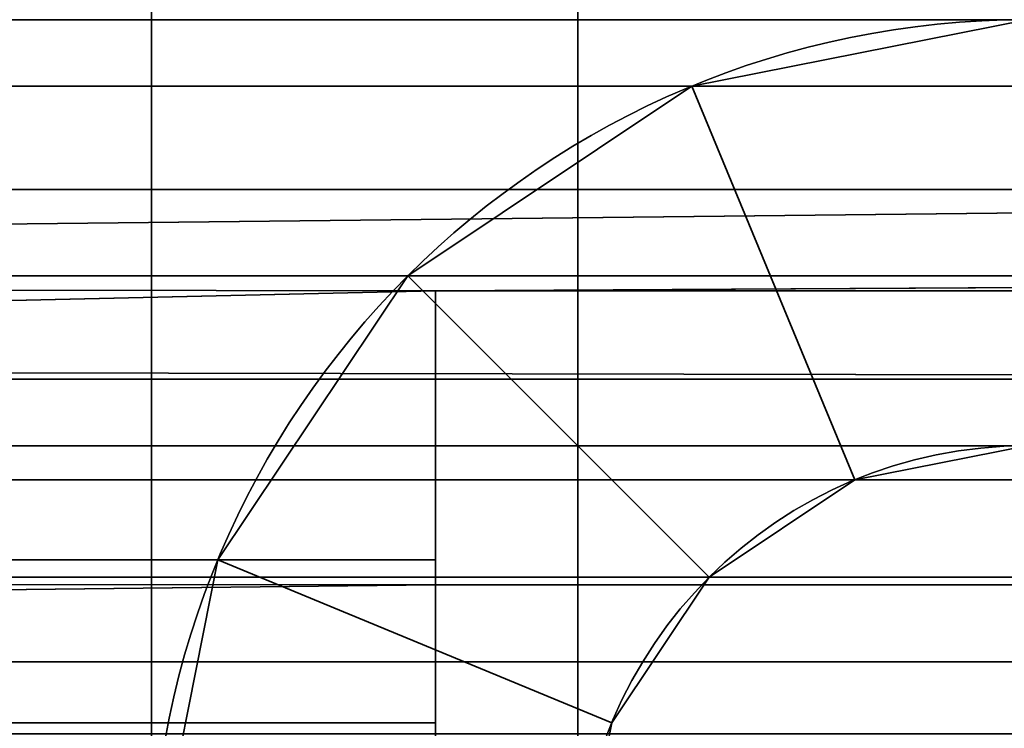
# Model space of a CAD drawing. Header units: millimetres. Extents: x -603 to 3703, y -115 to 249.
# Tile 280 of 656: x 401.04 to 404.5, y 14 to 16.5. Entities that reach past the tile are written whole.
import ezdxf

# ---------------------------------------------------------------- set-up
doc = ezdxf.new("R2010")
doc.units = ezdxf.units.MM
doc.layers.add('151', color=7, linetype='Continuous', true_color=0xffffff)

# ---------------------------------------------------------------- blocks, each defined once
blk = doc.blocks.new('UG_SURFACE_001')
at = {"layer": '151', "color": 252, "linetype": 'Continuous', "lineweight": 35}
for points in [[(603, -13.3, 2212.25), (603, 230.4, 2212.25), (-603, 230.4, 2212.25), (-603, -13.3, 2212.25)], [(-453, -13.3, 2062.2499), (-453, 230.4, 2062.2499), (453, 230.4, 2062.2499), (453, -13.3, 2062.2499)]]:
    blk.add_3dface(points, dxfattribs=at)
blk = doc.blocks.new('UG_SURFACE_045')
at = {"layer": '151', "color": 41, "linetype": 'Continuous', "lineweight": 35}
for points in [[(408.5, 203.3, 2015.7499), (408.5, 229.15, 2015.7499), (396.65, 229.15, 2003.9001), (396.65, 11.15, 2003.9001)], [(401, 19.5, 2008.25), (408.5, 203.3, 2015.7499), (396.65, 11.15, 2003.9001)]]:
    blk.add_3dface(points, dxfattribs=at)
blk = doc.blocks.new('UG_SURFACE_050')
at = {"layer": '151', "color": 252, "linetype": 'Continuous', "lineweight": 35}
for points in [[(360.7, 15.9021, 2019.3479), (412, 15.9021, 2019.3479), (412, 16.9013, 2020.0155), (360.7, 16.9013, 2020.0155)], [(412, 16.5, 2017.17), (358.2, 16.5, 2017.17), (358.2, 16.6203, 2017.7746), (412, 16.6203, 2017.7746)], [(358.2, 16.5, 2017.17), (412, 16.5, 2017.17), (360.7, 16.5, 2015.1505)], [(412, 16.5, 2017.17), (412, 16.5, 2011.8301), (360.7, 16.5, 2011.8301), (360.7, 16.5, 2015.1505)], [(360.7, 16.5, 2011.8301), (412, 16.5, 2011.8301), (412, 16.2655, 2010.6514), (360.7, 16.2655, 2010.6514)], [(360.7, 16.2655, 2010.6514), (412, 16.2655, 2010.6514), (412, 15.5979, 2009.6521), (360.7, 15.5979, 2009.6521)], [(412, 15.9021, 2019.3479), (360.7, 15.9021, 2019.3479), (360.7, 15.3376, 2018.5719)], [(360.7, 15.3376, 2018.5719), (412, 15.2345, 2018.3487), (412, 15.9021, 2019.3479)], [(360.7, 15.5979, 2009.6521), (412, 15.5979, 2009.6521), (402.5, 15.5451, 2009.6006)], [(402.5, 15.5451, 2009.6006), (360.7, 14.5987, 2008.9846), (360.7, 15.5979, 2009.6521)], [(412, 15.5979, 2009.6521), (412, 15.5451, 2009.6006), (402.5, 15.5451, 2009.6006)], [(402.5, 15.5451, 2009.6006), (402.5, 14.5987, 2008.9846), (360.7, 14.5987, 2008.9846)], [(402.5, 14.5987, 2008.9846), (402.5, 15.5451, 2009.6006), (402.5, 14.5102, 2010.6864), (402.5, 14.0246, 2010.3703)], [(402.5, 14.5102, 2010.6864), (402.5, 15.5451, 2009.6006), (412, 15.5451, 2009.6006), (412, 14.5102, 2010.6864)], [(360.7, 15.3376, 2018.5719), (358.2, 15.3376, 2018.5719), (358.2, 15.2345, 2018.3487), (412, 15.2345, 2018.3487)], [(412, 15.2345, 2018.3487), (358.2, 15.2345, 2018.3487), (358.2, 15, 2017.17), (412, 15, 2017.17)], [(360.7, 15, 2015.1505), (412, 15, 2011.8301), (346.8, 15, 2017.17)], [(358.2, 15, 2017.17), (346.8, 15, 2017.17), (412, 15, 2011.8301)], [(412, 15, 2011.8301), (412, 15, 2017.17), (358.2, 15, 2017.17)], [(360.7, 15, 2015.1505), (360.7, 15, 2011.8301), (412, 15, 2011.8301)], [(360.7, 14.8797, 2011.2255), (412, 14.8797, 2011.2255), (412, 15, 2011.8301), (360.7, 15, 2011.8301)], [(360.7, 14.5372, 2010.7129), (412, 14.5372, 2010.7129), (412, 14.8797, 2011.2255), (360.7, 14.8797, 2011.2255)], [(402.5, 13.42, 2008.75), (360.7, 13.42, 2008.75), (360.7, 14.5987, 2008.9846), (402.5, 14.5987, 2008.9846)], [(402.5, 13.42, 2008.75), (402.5, 14.5987, 2008.9846), (402.5, 14.0246, 2010.3703), (402.5, 13.42, 2010.2501)], [(402.5, 14.5102, 2010.6864), (360.7, 14.5372, 2010.7129), (360.7, 14.0246, 2010.3703)], [(402.5, 14.5102, 2010.6864), (412, 14.5102, 2010.6864), (412, 14.5372, 2010.7129), (360.7, 14.5372, 2010.7129)], [(360.7, 14.0246, 2010.3703), (402.5, 14.0246, 2010.3703), (402.5, 14.5102, 2010.6864)], [(402.5, 14.0246, 2010.3703), (360.7, 14.0246, 2010.3703), (360.7, 13.42, 2010.2501), (402.5, 13.42, 2010.2501)]]:
    blk.add_3dface(points, dxfattribs=at)
blk = doc.blocks.new('UG_SURFACE_051')
at = {"layer": '151', "color": 252, "linetype": 'Continuous', "lineweight": 35}
for points in [[(403, 18, 62.55), (403, 13, 62.55), (401.5, 13, 62.55), (401.5, 18, 62.55)], [(403, 13, 73.95), (403, 18, 73.95), (401.5, 18, 73.95), (401.5, 13, 73.95)], [(403, 18, 1933.9499), (401.5, 18, 1933.9499), (401.5, 13, 1933.9499), (403, 13, 1933.9499)], [(401.5, 18, 1922.55), (403, 18, 1922.55), (403, 13, 1922.55), (401.5, 13, 1922.55)], [(403, 18, 1623.95), (401.5, 18, 1623.95), (401.5, 13, 1623.95), (403, 13, 1623.95)], [(403, 18, 1612.55), (403, 13, 1612.55), (401.5, 13, 1612.55), (401.5, 18, 1612.55)], [(403, 13, 1313.9499), (403, 18, 1313.9499), (401.5, 18, 1313.9499), (401.5, 13, 1313.9499)], [(403, 18, 1302.55), (403, 13, 1302.55), (401.5, 13, 1302.55), (401.5, 18, 1302.55)], [(403, 18, 1003.95), (401.5, 18, 1003.95), (401.5, 13, 1003.95), (403, 13, 1003.95)], [(403, 18, 992.55), (403, 13, 992.55), (401.5, 13, 992.55), (401.5, 18, 992.55)], [(403, 13, 693.95), (403, 18, 693.95), (401.5, 18, 693.95), (401.5, 13, 693.95)], [(403, 18, 682.55), (403, 13, 682.55), (401.5, 13, 682.55), (401.5, 18, 682.55)], [(403, 18, 372.55), (403, 13, 372.55), (401.5, 13, 372.55), (401.5, 18, 372.55)], [(401.5, 13, 73.95), (401.5, 18, 62.55), (401.5, 13, 62.55)], [(401.5, 13, 73.95), (401.5, 18, 73.95), (401.5, 18, 62.55)], [(401.5, 13, 383.95), (401.5, 18, 372.55), (401.5, 13, 372.55)], [(401.5, 13, 383.95), (401.5, 18, 383.95), (401.5, 18, 372.55)], [(401.5, 13, 693.95), (401.5, 18, 682.55), (401.5, 13, 682.55)], [(401.5, 13, 693.95), (401.5, 18, 693.95), (401.5, 18, 682.55)], [(401.5, 13, 1003.95), (401.5, 18, 992.55), (401.5, 13, 992.55)], [(401.5, 13, 1003.95), (401.5, 18, 1003.95), (401.5, 18, 992.55)], [(401.5, 13, 1313.9499), (401.5, 18, 1313.9499), (401.5, 18, 1302.55), (401.5, 13, 1302.55)], [(401.5, 13, 1623.95), (401.5, 18, 1612.55), (401.5, 13, 1612.55)], [(401.5, 13, 1623.95), (401.5, 18, 1623.95), (401.5, 18, 1612.55)], [(401.5, 13, 1933.9499), (401.5, 18, 1933.9499), (401.5, 18, 1922.55), (401.5, 13, 1922.55)], [(403, 18, 383.95), (401.5, 18, 383.95), (401.5, 13, 383.95), (403, 13, 383.95)], [(403, 13, 1922.55), (403, 18, 1933.9499), (403, 13, 1933.9499)], [(403, 13, 1922.55), (403, 18, 1922.55), (403, 18, 1933.9499)], [(403, 13, 682.55), (403, 18, 682.55), (403, 18, 693.95), (403, 13, 693.95)], [(403, 13, 1612.55), (403, 18, 1623.95), (403, 13, 1623.95)], [(403, 13, 1612.55), (403, 18, 1612.55), (403, 18, 1623.95)], [(403, 13, 372.55), (403, 18, 383.95), (403, 13, 383.95)], [(403, 13, 372.55), (403, 18, 372.55), (403, 18, 383.95)], [(403, 13, 1302.55), (403, 18, 1313.9499), (403, 13, 1313.9499)], [(403, 13, 1302.55), (403, 18, 1302.55), (403, 18, 1313.9499)], [(403, 13, 62.55), (403, 18, 73.95), (403, 13, 73.95)], [(403, 13, 62.55), (403, 18, 62.55), (403, 18, 73.95)], [(403, 13, 992.55), (403, 18, 992.55), (403, 18, 1003.95), (403, 13, 1003.95)], [(404.58, 16.5, 2006.2499), (403.4013, 16.2655, 2006.2499), (403.9754, 14.8797, 2006.2499), (404.58, 15, 2006.2499)], [(404.58, 16.5, 2006.2499), (404.58, 16.5, 1936.45), (403.4013, 16.2655, 1936.45), (403.4013, 16.2655, 2006.2499)], [(404.58, 15, -5.75), (403.9754, 14.8797, -5.75), (403.4013, 16.2655, -5.75), (404.58, 16.5, -5.75)], [(404.58, 16.5, 60.05), (404.58, 16.5, -5.75), (403.4013, 16.2655, -5.75), (403.4013, 16.2655, 60.05)], [(404.58, 16.5, 60.05), (403.4013, 16.2655, 60.05), (403.9754, 14.8797, 60.05), (404.58, 15, 60.05)], [(404.58, 15, 1936.45), (403.9754, 14.8797, 1936.45), (403.4013, 16.2655, 1936.45), (404.58, 16.5, 1936.45)], [(404.58, 16.5, 1920.05), (403.4013, 16.2655, 1920.05), (403.9754, 14.8797, 1920.05), (404.58, 15, 1920.05)], [(404.58, 16.5, 1920.05), (404.58, 16.5, 1626.4499), (403.4013, 16.2655, 1626.4499), (403.4013, 16.2655, 1920.05)], [(404.58, 15, 1626.4499), (403.9754, 14.8797, 1626.4499), (403.4013, 16.2655, 1626.4499), (404.58, 16.5, 1626.4499)], [(404.58, 16.5, 1610.05), (403.4013, 16.2655, 1610.05), (403.9754, 14.8797, 1610.05), (404.58, 15, 1610.05)], [(404.58, 16.5, 1610.05), (404.58, 16.5, 1316.45), (403.4013, 16.2655, 1316.45), (403.4013, 16.2655, 1610.05)], [(404.58, 15, 1316.45), (403.9754, 14.8797, 1316.45), (403.4013, 16.2655, 1316.45), (404.58, 16.5, 1316.45)], [(404.58, 16.5, 1300.05), (403.4013, 16.2655, 1300.05), (403.9754, 14.8797, 1300.05), (404.58, 15, 1300.05)], [(404.58, 16.5, 1300.05), (404.58, 16.5, 1006.4501), (403.4013, 16.2655, 1006.4501), (403.4013, 16.2655, 1300.05)], [(404.58, 15, 1006.4501), (403.9754, 14.8797, 1006.4501), (403.4013, 16.2655, 1006.4501), (404.58, 16.5, 1006.4501)], [(404.58, 16.5, 990.05), (403.4013, 16.2655, 990.05), (403.9754, 14.8797, 990.05), (404.58, 15, 990.05)], [(404.58, 16.5, 990.05), (404.58, 16.5, 696.45), (403.4013, 16.2655, 696.45), (403.4013, 16.2655, 990.05)], [(404.58, 15, 696.45), (403.9754, 14.8797, 696.45), (403.4013, 16.2655, 696.45), (404.58, 16.5, 696.45)], [(404.58, 16.5, 680.05), (403.4013, 16.2655, 680.05), (403.9754, 14.8797, 680.05), (404.58, 15, 680.05)], [(404.58, 16.5, 680.05), (404.58, 16.5, 386.45), (403.4013, 16.2655, 386.45), (403.4013, 16.2655, 680.05)], [(404.58, 15, 386.45), (403.9754, 14.8797, 386.45), (403.4013, 16.2655, 386.45), (404.58, 16.5, 386.45)], [(404.58, 16.5, 370.05), (404.58, 16.5, 76.45), (403.4013, 16.2655, 76.45), (403.4013, 16.2655, 370.05)], [(404.58, 15, 76.45), (403.9754, 14.8797, 76.45), (403.4013, 16.2655, 76.45), (404.58, 16.5, 76.45)], [(404.58, 16.5, 370.05), (403.4013, 16.2655, 370.05), (403.9754, 14.8797, 370.05), (404.58, 15, 370.05)], [(403.4628, 14.5372, 2006.2499), (403.9754, 14.8797, 2006.2499), (403.4013, 16.2655, 2006.2499), (402.4021, 15.5979, 2006.2499)], [(403.4013, 16.2655, 2006.2499), (403.4013, 16.2655, 1936.45), (402.4021, 15.5979, 1936.45), (402.4021, 15.5979, 2006.2499)], [(402.4021, 15.5979, -5.75), (403.4013, 16.2655, -5.75), (403.9754, 14.8797, -5.75), (403.4628, 14.5372, -5.75)], [(403.4013, 16.2655, 60.05), (403.4013, 16.2655, -5.75), (402.4021, 15.5979, -5.75), (402.4021, 15.5979, 60.05)], [(403.4628, 14.5372, 60.05), (403.9754, 14.8797, 60.05), (403.4013, 16.2655, 60.05), (402.4021, 15.5979, 60.05)], [(402.4021, 15.5979, 1936.45), (403.4013, 16.2655, 1936.45), (403.9754, 14.8797, 1936.45), (403.4628, 14.5372, 1936.45)], [(403.4628, 14.5372, 1920.05), (403.9754, 14.8797, 1920.05), (403.4013, 16.2655, 1920.05), (402.4021, 15.5979, 1920.05)], [(403.4013, 16.2655, 1920.05), (403.4013, 16.2655, 1626.4499), (402.4021, 15.5979, 1626.4499), (402.4021, 15.5979, 1920.05)], [(402.4021, 15.5979, 1626.4499), (403.4013, 16.2655, 1626.4499), (403.9754, 14.8797, 1626.4499), (403.4628, 14.5372, 1626.4499)], [(403.4628, 14.5372, 1610.05), (403.9754, 14.8797, 1610.05), (403.4013, 16.2655, 1610.05), (402.4021, 15.5979, 1610.05)], [(403.4013, 16.2655, 1610.05), (403.4013, 16.2655, 1316.45), (402.4021, 15.5979, 1316.45), (402.4021, 15.5979, 1610.05)], [(402.4021, 15.5979, 1316.45), (403.4013, 16.2655, 1316.45), (403.9754, 14.8797, 1316.45), (403.4628, 14.5372, 1316.45)], [(403.4628, 14.5372, 1300.05), (403.9754, 14.8797, 1300.05), (403.4013, 16.2655, 1300.05), (402.4021, 15.5979, 1300.05)], [(403.4013, 16.2655, 1300.05), (403.4013, 16.2655, 1006.4501), (402.4021, 15.5979, 1006.4501), (402.4021, 15.5979, 1300.05)], [(402.4021, 15.5979, 1006.4501), (403.4013, 16.2655, 1006.4501), (403.9754, 14.8797, 1006.4501), (403.4628, 14.5372, 1006.4501)], [(403.4628, 14.5372, 990.05), (403.9754, 14.8797, 990.05), (403.4013, 16.2655, 990.05), (402.4021, 15.5979, 990.05)], [(403.4013, 16.2655, 990.05), (403.4013, 16.2655, 696.45), (402.4021, 15.5979, 696.45), (402.4021, 15.5979, 990.05)], [(402.4021, 15.5979, 696.45), (403.4013, 16.2655, 696.45), (403.9754, 14.8797, 696.45), (403.4628, 14.5372, 696.45)], [(403.4628, 14.5372, 680.05), (403.9754, 14.8797, 680.05), (403.4013, 16.2655, 680.05), (402.4021, 15.5979, 680.05)], [(403.4013, 16.2655, 680.05), (403.4013, 16.2655, 386.45), (402.4021, 15.5979, 386.45), (402.4021, 15.5979, 680.05)], [(402.4021, 15.5979, 386.45), (403.4013, 16.2655, 386.45), (403.9754, 14.8797, 386.45), (403.4628, 14.5372, 386.45)], [(403.4013, 16.2655, 370.05), (403.4013, 16.2655, 76.45), (402.4021, 15.5979, 76.45), (402.4021, 15.5979, 370.05)], [(402.4021, 15.5979, 76.45), (403.4013, 16.2655, 76.45), (403.9754, 14.8797, 76.45), (403.4628, 14.5372, 76.45)], [(403.4628, 14.5372, 370.05), (403.9754, 14.8797, 370.05), (403.4013, 16.2655, 370.05), (402.4021, 15.5979, 370.05)], [(403.1203, 14.0246, 2006.2499), (403.4628, 14.5372, 2006.2499), (402.4021, 15.5979, 2006.2499), (401.7344, 14.5987, 2006.2499)], [(402.4021, 15.5979, 2006.2499), (402.4021, 15.5979, 1936.45), (401.7344, 14.5987, 1936.45), (401.7344, 14.5987, 2006.2499)], [(401.7344, 14.5987, -5.75), (402.4021, 15.5979, -5.75), (403.4628, 14.5372, -5.75), (403.1203, 14.0246, -5.75)], [(402.4021, 15.5979, 60.05), (402.4021, 15.5979, -5.75), (401.7344, 14.5987, -5.75), (401.7344, 14.5987, 60.05)], [(402.4021, 15.5979, 60.05), (401.7344, 14.5987, 60.05), (403.1203, 14.0246, 60.05), (403.4628, 14.5372, 60.05)], [(403.4628, 14.5372, 1936.45), (403.1203, 14.0246, 1936.45), (401.7344, 14.5987, 1936.45), (402.4021, 15.5979, 1936.45)], [(402.4021, 15.5979, 1920.05), (401.7344, 14.5987, 1920.05), (403.1203, 14.0246, 1920.05), (403.4628, 14.5372, 1920.05)], [(402.4021, 15.5979, 1920.05), (402.4021, 15.5979, 1626.4499), (401.7344, 14.5987, 1626.4499), (401.7344, 14.5987, 1920.05)], [(403.4628, 14.5372, 1626.4499), (403.1203, 14.0246, 1626.4499), (401.7344, 14.5987, 1626.4499), (402.4021, 15.5979, 1626.4499)], [(402.4021, 15.5979, 1610.05), (401.7344, 14.5987, 1610.05), (403.1203, 14.0246, 1610.05), (403.4628, 14.5372, 1610.05)], [(402.4021, 15.5979, 1610.05), (402.4021, 15.5979, 1316.45), (401.7344, 14.5987, 1316.45), (401.7344, 14.5987, 1610.05)], [(403.4628, 14.5372, 1316.45), (403.1203, 14.0246, 1316.45), (401.7344, 14.5987, 1316.45), (402.4021, 15.5979, 1316.45)], [(402.4021, 15.5979, 1300.05), (401.7344, 14.5987, 1300.05), (403.1203, 14.0246, 1300.05), (403.4628, 14.5372, 1300.05)], [(402.4021, 15.5979, 1300.05), (402.4021, 15.5979, 1006.4501), (401.7344, 14.5987, 1006.4501), (401.7344, 14.5987, 1300.05)], [(403.4628, 14.5372, 1006.4501), (403.1203, 14.0246, 1006.4501), (401.7344, 14.5987, 1006.4501), (402.4021, 15.5979, 1006.4501)], [(402.4021, 15.5979, 990.05), (401.7344, 14.5987, 990.05), (403.1203, 14.0246, 990.05), (403.4628, 14.5372, 990.05)], [(402.4021, 15.5979, 990.05), (402.4021, 15.5979, 696.45), (401.7344, 14.5987, 696.45), (401.7344, 14.5987, 990.05)], [(403.4628, 14.5372, 696.45), (403.1203, 14.0246, 696.45), (401.7344, 14.5987, 696.45), (402.4021, 15.5979, 696.45)], [(402.4021, 15.5979, 680.05), (401.7344, 14.5987, 680.05), (403.1203, 14.0246, 680.05), (403.4628, 14.5372, 680.05)], [(402.4021, 15.5979, 680.05), (402.4021, 15.5979, 386.45), (401.7344, 14.5987, 386.45), (401.7344, 14.5987, 680.05)], [(403.4628, 14.5372, 386.45), (403.1203, 14.0246, 386.45), (401.7344, 14.5987, 386.45), (402.4021, 15.5979, 386.45)], [(402.4021, 15.5979, 370.05), (402.4021, 15.5979, 76.45), (401.7344, 14.5987, 76.45), (401.7344, 14.5987, 370.05)], [(403.4628, 14.5372, 76.45), (403.1203, 14.0246, 76.45), (401.7344, 14.5987, 76.45), (402.4021, 15.5979, 76.45)], [(402.4021, 15.5979, 370.05), (401.7344, 14.5987, 370.05), (403.1203, 14.0246, 370.05), (403.4628, 14.5372, 370.05)], [(403.9754, 14.8797, 2006.2499), (403.9754, 14.8797, 1936.45), (404.58, 15, 1936.45), (404.58, 15, 2006.2499)], [(403.9754, 14.8797, 60.05), (403.9754, 14.8797, -5.75), (404.58, 15, -5.75), (404.58, 15, 60.05)], [(403.9754, 14.8797, 1920.05), (403.9754, 14.8797, 1626.4499), (404.58, 15, 1626.4499), (404.58, 15, 1920.05)], [(403.9754, 14.8797, 1610.05), (403.9754, 14.8797, 1316.45), (404.58, 15, 1316.45), (404.58, 15, 1610.05)], [(403.9754, 14.8797, 1300.05), (403.9754, 14.8797, 1006.4501), (404.58, 15, 1006.4501), (404.58, 15, 1300.05)], [(403.9754, 14.8797, 990.05), (403.9754, 14.8797, 696.45), (404.58, 15, 696.45), (404.58, 15, 990.05)], [(403.9754, 14.8797, 680.05), (403.9754, 14.8797, 386.45), (404.58, 15, 386.45), (404.58, 15, 680.05)], [(403.9754, 14.8797, 370.05), (403.9754, 14.8797, 76.45), (404.58, 15, 76.45), (404.58, 15, 370.05)], [(403.4628, 14.5372, 2006.2499), (403.4628, 14.5372, 1936.45), (403.9754, 14.8797, 1936.45), (403.9754, 14.8797, 2006.2499)], [(403.4628, 14.5372, 60.05), (403.4628, 14.5372, -5.75), (403.9754, 14.8797, -5.75), (403.9754, 14.8797, 60.05)], [(403.4628, 14.5372, 1920.05), (403.4628, 14.5372, 1626.4499), (403.9754, 14.8797, 1626.4499), (403.9754, 14.8797, 1920.05)], [(403.4628, 14.5372, 1610.05), (403.4628, 14.5372, 1316.45), (403.9754, 14.8797, 1316.45), (403.9754, 14.8797, 1610.05)], [(403.4628, 14.5372, 1300.05), (403.4628, 14.5372, 1006.4501), (403.9754, 14.8797, 1006.4501), (403.9754, 14.8797, 1300.05)], [(403.4628, 14.5372, 990.05), (403.4628, 14.5372, 696.45), (403.9754, 14.8797, 696.45), (403.9754, 14.8797, 990.05)], [(403.4628, 14.5372, 680.05), (403.4628, 14.5372, 386.45), (403.9754, 14.8797, 386.45), (403.9754, 14.8797, 680.05)], [(403.4628, 14.5372, 370.05), (403.4628, 14.5372, 76.45), (403.9754, 14.8797, 76.45), (403.9754, 14.8797, 370.05)], [(403, 13.42, 2006.2499), (403.1203, 14.0246, 2006.2499), (401.7344, 14.5987, 2006.2499), (401.5, 13.42, 2006.2499)], [(401.7344, 14.5987, 2006.2499), (401.7344, 14.5987, 1936.45), (401.5, 13.42, 1936.45), (401.5, 13.42, 2006.2499)], [(401.5, 13.42, -5.75), (401.7344, 14.5987, -5.75), (403.1203, 14.0246, -5.75), (403, 13.42, -5.75)], [(401.7344, 14.5987, 60.05), (401.7344, 14.5987, -5.75), (401.5, 13.42, -5.75), (401.5, 13.42, 60.05)], [(403, 13.42, 60.05), (403.1203, 14.0246, 60.05), (401.7344, 14.5987, 60.05), (401.5, 13.42, 60.05)], [(401.5, 13.42, 1936.45), (401.7344, 14.5987, 1936.45), (403.1203, 14.0246, 1936.45), (403, 13.42, 1936.45)], [(403, 13.42, 1920.05), (403.1203, 14.0246, 1920.05), (401.7344, 14.5987, 1920.05), (401.5, 13.42, 1920.05)], [(401.7344, 14.5987, 1920.05), (401.7344, 14.5987, 1626.4499), (401.5, 13.42, 1626.4499), (401.5, 13.42, 1920.05)], [(401.5, 13.42, 1626.4499), (401.7344, 14.5987, 1626.4499), (403.1203, 14.0246, 1626.4499), (403, 13.42, 1626.4499)], [(403, 13.42, 1610.05), (403.1203, 14.0246, 1610.05), (401.7344, 14.5987, 1610.05), (401.5, 13.42, 1610.05)], [(401.7344, 14.5987, 1610.05), (401.7344, 14.5987, 1316.45), (401.5, 13.42, 1316.45), (401.5, 13.42, 1610.05)], [(401.5, 13.42, 1316.45), (401.7344, 14.5987, 1316.45), (403.1203, 14.0246, 1316.45), (403, 13.42, 1316.45)], [(403, 13.42, 1300.05), (403.1203, 14.0246, 1300.05), (401.7344, 14.5987, 1300.05), (401.5, 13.42, 1300.05)], [(401.7344, 14.5987, 1300.05), (401.7344, 14.5987, 1006.4501), (401.5, 13.42, 1006.4501), (401.5, 13.42, 1300.05)], [(401.5, 13.42, 1006.4501), (401.7344, 14.5987, 1006.4501), (403.1203, 14.0246, 1006.4501), (403, 13.42, 1006.4501)], [(403, 13.42, 990.05), (403.1203, 14.0246, 990.05), (401.7344, 14.5987, 990.05), (401.5, 13.42, 990.05)], [(401.7344, 14.5987, 990.05), (401.7344, 14.5987, 696.45), (401.5, 13.42, 696.45), (401.5, 13.42, 990.05)], [(401.5, 13.42, 696.45), (401.7344, 14.5987, 696.45), (403.1203, 14.0246, 696.45), (403, 13.42, 696.45)], [(403, 13.42, 680.05), (403.1203, 14.0246, 680.05), (401.7344, 14.5987, 680.05), (401.5, 13.42, 680.05)], [(401.7344, 14.5987, 680.05), (401.7344, 14.5987, 386.45), (401.5, 13.42, 386.45), (401.5, 13.42, 680.05)], [(401.5, 13.42, 386.45), (401.7344, 14.5987, 386.45), (403.1203, 14.0246, 386.45), (403, 13.42, 386.45)], [(401.7344, 14.5987, 370.05), (401.7344, 14.5987, 76.45), (401.5, 13.42, 76.45), (401.5, 13.42, 370.05)], [(401.5, 13.42, 76.45), (401.7344, 14.5987, 76.45), (403.1203, 14.0246, 76.45), (403, 13.42, 76.45)], [(403, 13.42, 370.05), (403.1203, 14.0246, 370.05), (401.7344, 14.5987, 370.05), (401.5, 13.42, 370.05)], [(403.1203, 14.0246, 2006.2499), (403.1203, 14.0246, 1936.45), (403.4628, 14.5372, 1936.45), (403.4628, 14.5372, 2006.2499)], [(403.1203, 14.0246, 60.05), (403.1203, 14.0246, -5.75), (403.4628, 14.5372, -5.75), (403.4628, 14.5372, 60.05)], [(403.1203, 14.0246, 1920.05), (403.1203, 14.0246, 1626.4499), (403.4628, 14.5372, 1626.4499), (403.4628, 14.5372, 1920.05)], [(403.1203, 14.0246, 1610.05), (403.1203, 14.0246, 1316.45), (403.4628, 14.5372, 1316.45), (403.4628, 14.5372, 1610.05)], [(403.1203, 14.0246, 1300.05), (403.1203, 14.0246, 1006.4501), (403.4628, 14.5372, 1006.4501), (403.4628, 14.5372, 1300.05)], [(403.1203, 14.0246, 990.05), (403.1203, 14.0246, 696.45), (403.4628, 14.5372, 696.45), (403.4628, 14.5372, 990.05)], [(403.1203, 14.0246, 680.05), (403.1203, 14.0246, 386.45), (403.4628, 14.5372, 386.45), (403.4628, 14.5372, 680.05)], [(403.1203, 14.0246, 370.05), (403.1203, 14.0246, 76.45), (403.4628, 14.5372, 76.45), (403.4628, 14.5372, 370.05)], [(403, 13.42, 2006.2499), (403, 13.42, 1936.45), (403.1203, 14.0246, 1936.45), (403.1203, 14.0246, 2006.2499)], [(403, 13.42, 60.05), (403, 13.42, -5.75), (403.1203, 14.0246, -5.75), (403.1203, 14.0246, 60.05)], [(403, 13.42, 1920.05), (403, 13.42, 1626.4499), (403.1203, 14.0246, 1626.4499), (403.1203, 14.0246, 1920.05)], [(403, 13.42, 1610.05), (403, 13.42, 1316.45), (403.1203, 14.0246, 1316.45), (403.1203, 14.0246, 1610.05)], [(403, 13.42, 1300.05), (403, 13.42, 1006.4501), (403.1203, 14.0246, 1006.4501), (403.1203, 14.0246, 1300.05)], [(403, 13.42, 990.05), (403, 13.42, 696.45), (403.1203, 14.0246, 696.45), (403.1203, 14.0246, 990.05)], [(403, 13.42, 680.05), (403, 13.42, 386.45), (403.1203, 14.0246, 386.45), (403.1203, 14.0246, 680.05)], [(403, 13.42, 370.05), (403, 13.42, 76.45), (403.1203, 14.0246, 76.45), (403.1203, 14.0246, 370.05)]]:
    blk.add_3dface(points, dxfattribs=at)
blk = doc.blocks.new('UG_SURFACE_067')
at = {"layer": '151', "color": 7, "linetype": 'Continuous', "lineweight": 35}
for points in [[(-407.8079, 14.2393, 2015.058), (-409.1801, 13.8524, 2016.4301), (409.1801, 13.8524, 2016.4301)], [(-407.8079, 14.2393, 2015.058), (409.1801, 13.8524, 2016.4301), (407.8079, 14.2393, 2015.058)], [(407.8079, 14.2393, 2015.058), (406.7246, 13.9851, 2013.9747), (-406.7246, 13.9851, 2013.9747), (-407.8079, 14.2393, 2015.058)]]:
    blk.add_3dface(points, dxfattribs=at)
blk = doc.blocks.new('UG_SURFACE_074')
at = {"layer": '151', "color": 252, "linetype": 'Continuous', "lineweight": 35}
for points in [[(-414.5, -30.22, 2021.75), (414.5, -30.22, 2021.75), (414.5, 62.62, 2021.75), (-414.5, 62.62, 2021.75)], [(-413, -30.22, 2020.2501), (-413, 62.62, 2020.2501), (413, 62.62, 2020.2501), (413, -30.22, 2020.2501)]]:
    blk.add_3dface(points, dxfattribs=at)

msp = doc.modelspace()

# ---------------------------------------------------------------- linework, layer by layer
at = {"layer": '151', "color": 252, "linetype": 'Continuous', "lineweight": -3, "true_color": 0x939598}
for p, q in [((401.5, 13, 62.55), (401.5, 18, 62.55)), ((401.5, 18, 383.95), (401.5, 13, 383.95)), ((401.5, 18, 1003.95), (401.5, 13, 1003.95)), ((401.5, 13, 372.55), (401.5, 18, 372.55)), ((401.5, 13, 682.55), (401.5, 18, 682.55)), ((401.5, 18, 73.95), (401.5, 13, 73.95)), ((401.5, 13, 992.55), (401.5, 18, 992.55)), ((401.5, 13, 1302.55), (401.5, 18, 1302.55)), ((401.5, 18, 693.95), (401.5, 13, 693.95)), ((401.5, 13, 1612.55), (401.5, 18, 1612.55)), ((401.5, 18, 1933.95), (401.5, 13, 1933.95)), ((401.5, 18, 1313.95), (401.5, 13, 1313.95)), ((401.5, 13, 1922.55), (401.5, 18, 1922.55)), ((401.5, 18, 1623.95), (401.5, 13, 1623.95)), ((403, 13, 682.55), (403, 18, 682.55)), ((403, 13, 372.55), (403, 18, 372.55)), ((403, 13, 1302.55), (403, 18, 1302.55)), ((403, 18, 1313.95), (403, 13, 1313.95)), ((403, 13, 1612.55), (403, 18, 1612.55)), ((403, 18, 1003.95), (403, 13, 1003.95)), ((403, 18, 693.95), (403, 13, 693.95)), ((403, 18, 1623.95), (403, 13, 1623.95)), ((403, 18, 1922.55), (403, 13, 1922.55)), ((403, 18, 73.95), (403, 13, 73.95)), ((403, 18, 383.95), (403, 13, 383.95)), ((403, 13, 992.55), (403, 18, 992.55)), ((403, 13, 1933.95), (403, 18, 1933.95)), ((403, 13, 62.55), (403, 18, 62.55)), ((412, 16.5, 2017.17), (358.2, 16.5, 2017.17)), ((412, 16.5, 2011.83), (360.7, 16.5, 2011.83)), ((412, 15.5451, 2009.6006), (402.5, 15.5451, 2009.6006)), ((402.5, 14.5102, 2010.6863), (402.5, 15.5451, 2009.6006)), ((412, 15, 2017.17), (358.2, 15, 2017.17)), ((412, 15, 2011.83), (360.7, 15, 2011.83)), ((412, 14.5102, 2010.6863), (402.5, 14.5102, 2010.6863))]:
    msp.add_line(p, q, dxfattribs=at)
for centre, radius in [((404.58, 13.42, 696.45), 3.08), ((404.58, 13.42, 1610.05), 3.08), ((404.58, 13.42, 1316.45), 3.08), ((404.58, 13.42, 370.05), 3.08), ((404.58, 13.42, 1920.05), 3.08), ((404.58, 13.42, 990.05), 3.08), ((404.58, 13.42, 76.45), 3.08), ((404.58, 13.42, 680.05), 1.58), ((404.58, 13.42, 1936.45), 1.58), ((404.58, 13.42, 386.45), 1.58), ((404.58, 13.42, 1300.05), 1.58), ((404.58, 13.42, 1006.45), 1.58), ((404.58, 13.42, 60.05), 1.58), ((404.58, 13.42, 1626.45), 1.58)]:
    msp.add_arc(centre, radius, 90, 180, dxfattribs=at)
at = {"layer": '151', "color": 252, "linetype": 'Continuous', "lineweight": -3, "true_color": 0x939598, "extrusion": (0, 0, -1)}
for centre, radius in [((-404.58, 13.42, 5.75), 3.08), ((-404.58, 13.42, -1006.45), 3.08), ((-404.58, 13.42, -60.05), 3.08), ((-404.58, 13.42, -386.45), 3.08), ((-404.58, 13.42, -1936.45), 3.08), ((-404.58, 13.42, -1626.45), 3.08), ((-404.58, 13.42, -2006.25), 3.08), ((-404.58, 13.42, -680.05), 3.08), ((-404.58, 13.42, -1300.05), 3.08), ((-404.58, 13.42, -76.45), 1.58), ((-404.58, 13.42, -990.05), 1.58), ((-404.58, 13.42, -696.45), 1.58), ((-404.58, 13.42, 5.75), 1.58), ((-404.58, 13.42, -1610.05), 1.58), ((-404.58, 13.42, -370.05), 1.58), ((-404.58, 13.42, -1920.05), 1.58), ((-404.58, 13.42, -1316.45), 1.58), ((-404.58, 13.42, -2006.25), 1.58)]:
    msp.add_arc(centre, radius, 0, 90, dxfattribs=at)
at = {"layer": '151', "color": 252, "linetype": 'Continuous', "lineweight": -3, "true_color": 0x939598, "extrusion": (1, 0, 0)}
msp.add_arc((13.42, 2011.83, 402.5), 3.08, 270, 313.6276, dxfattribs=at)
at = {"layer": '151', "color": 252, "linetype": 'Continuous', "lineweight": -3, "true_color": 0x939598, "extrusion": (-1, 0, 0)}
msp.add_arc((-13.42, 2011.83, -402.5), 1.58, 226.3724, 270, dxfattribs=at)
at = {"layer": '151', "color": 252, "linetype": 'Continuous', "lineweight": -3, "true_color": 0x939598}
for points in [[(403.663, 13.2666, 2010.913), (406.1674, 14.6068, 2013.4174), (409.1854, 14.5654, 2016.4354), (411.652, 13.1555, 2018.902)], [(411.652, 13.1555, -7.75), (409.1854, 14.5654, -7.75), (406.1674, 14.6068, -7.75), (403.663, 13.2666, -7.75)], [(403.663, 13.2666, 2010.913), (406.1674, 14.6068, 2013.4174), (409.1854, 14.5654, 2016.4354), (411.652, 13.1555, 2018.902)]]:
    msp.add_open_spline(points, degree=3, dxfattribs=at)

# ---------------------------------------------------------------- block references
for name in ['UG_SURFACE_001', 'UG_SURFACE_045', 'UG_SURFACE_074', 'UG_SURFACE_050', 'UG_SURFACE_051', 'UG_SURFACE_067']:
    msp.add_blockref(name, (0, 0), dxfattribs=at)

doc.saveas('drawing.dxf')
